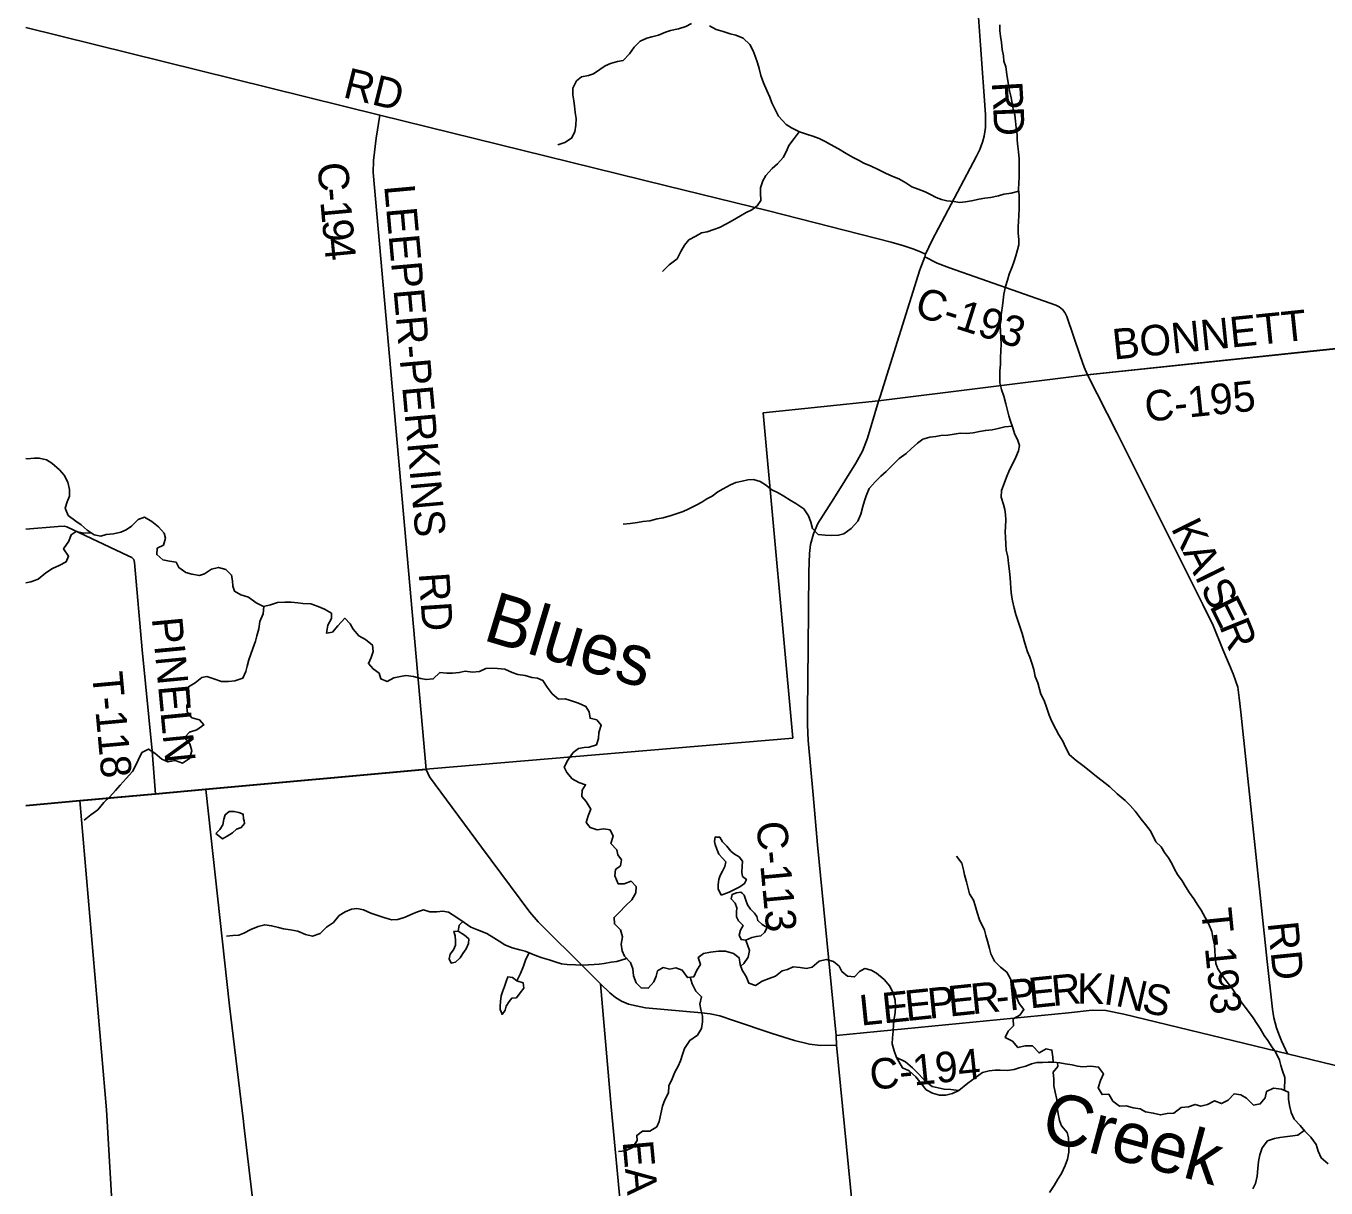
# Model space of a CAD drawing. Extents: x 114843 to 284848, y 317643 to 566895.
# Drawn here: x 114843 to 127623, y 502773 to 514195 of the extents above; entities that cross this region are included whole.
import ezdxf

# ---------------------------------------------------------------- set-up
doc = ezdxf.new("R2010")
doc.units = 0
for name, color, linetype in [('GM_X_County_Road', 7, 'Continuous'), ('GM_X_County_Road_Text', 7, 'Continuous'), ('GM_X_Minor_Lake', 7, 'Continuous'), ('GM_X_Minor_River', 7, 'Continuous'), ('GM_X_Minor_River_Text', 7, 'Continuous'), ('GM_X_Township', 7, 'Continuous'), ('GM_X_Township_Road', 7, 'Continuous'), ('GM_X_Township_Road_Text', 7, 'Continuous')]:
    doc.layers.add(name, color=color, linetype=linetype)

msp = doc.modelspace()

# ---------------------------------------------------------------- linework, layer by layer
at = {"layer": 'GM_X_County_Road'}
for p, q in [((123679, 511927), (123687, 511952)), ((116611, 506690), (118776, 506886)), ((115379, 506578), (116115, 506644)), ((116115, 506644), (116611, 506690)), ((122812, 504177), (122807, 504271))]:
    msp.add_line(p, q, dxfattribs=at)
for points in [[(123687, 511952), (123752, 512089), (124187, 512917), (124219, 512982), (124246, 513052), (124262, 513111), (124275, 513197), (124275, 513325), (124228, 514007), (124141, 515202)], [(114843, 514180), (116879, 513676), (118321, 513319), (121139, 512624), (122143, 512377), (123347, 512069), (123473, 512034), (123570, 512002), (123644, 511972), (123687, 511952)], [(118321, 513319), (118285, 513091), (118258, 512874), (118257, 512754), (118776, 506886)], [(123240, 510553), (123631, 511799), (123679, 511927)], [(123679, 511927), (123800, 511865), (123921, 511817), (124967, 511452), (125000, 511435), (125033, 511409), (125057, 511378), (125075, 511341), (125207, 510953), (125246, 510842), (125277, 510765)], [(125277, 510765), (127405, 510988), (129430, 511199)], [(122807, 504271), (122623, 506146), (122581, 506639), (122532, 507172), (122525, 507327), (122526, 507459), (122532, 508087), (122538, 508831), (122544, 509009), (122555, 509097), (122585, 509203), (122626, 509306), (122785, 509552), (123000, 509898), (123067, 510015), (123116, 510143), (123225, 510507), (123240, 510553)], [(118776, 506886), (118810, 506815), (119321, 506122), (119796, 505484), (119877, 505390), (120358, 504913), (120490, 504780), (120581, 504692), (120637, 504644), (120698, 504608), (120766, 504581), (120840, 504562), (120932, 504544), (121485, 504494), (121568, 504484), (121665, 504465), (121798, 504420), (122180, 504291), (122397, 504224), (122546, 504186), (122655, 504174), (122812, 504177)], [(114843, 506530), (115374, 506578), (115379, 506578)], [(121157, 497734), (120698, 502496), (120596, 503572), (120490, 504780)], [(122807, 504271), (125092, 504495), (125323, 504522), (125460, 504518), (125636, 504481), (127244, 504091), (128377, 503815), (128483, 503794), (128571, 503788), (128785, 503809), (128853, 503813), (128924, 503807), (128994, 503784), (129087, 503724), (129384, 503516), (129469, 503462), (129529, 503434), (129603, 503412), (129675, 503403), (129840, 503412), (130168, 503440)], [(124347, 491390), (123488, 497476), (123431, 497909), (123200, 500213), (122812, 504177)]]:
    msp.add_lwpolyline(points, dxfattribs=at)
at = {"layer": 'GM_X_Minor_Lake'}
for points in [[(116987, 506381), (116982, 506403), (116978, 506449), (116934, 506465), (116887, 506475), (116841, 506475), (116801, 506442), (116788, 506398), (116778, 506342), (116750, 506296), (116710, 506256)], [(116710, 506256), (116774, 506206), (116822, 506230), (116872, 506264), (116914, 506301), (116960, 506317), (116992, 506357), (116987, 506381)], [(121632, 506223), (121619, 506224), (121611, 506178), (121617, 506148), (121633, 506104), (121655, 506056), (121691, 506014), (121722, 505980), (121712, 505932), (121690, 505888), (121666, 505846), (121654, 505804), (121646, 505757), (121648, 505713), (121677, 505653)], [(121677, 505653), (121755, 505680), (121807, 505708), (121860, 505734), (121908, 505766), (121926, 505807), (121888, 505836), (121880, 505876), (121882, 505935), (121886, 505985), (121854, 506027), (121809, 506053), (121773, 506084), (121733, 506134), (121691, 506176), (121663, 506220), (121632, 506223)], [(121882, 505671), (121871, 505682), (121827, 505674), (121785, 505658), (121775, 505614), (121815, 505574), (121831, 505528), (121827, 505484), (121829, 505440), (121848, 505398), (121892, 505352), (121868, 505307), (121854, 505259), (121872, 505215), (121918, 505209)], [(121918, 505209), (121978, 505236), (122024, 505246), (122068, 505252), (122104, 505284), (122128, 505332), (122080, 505362), (122036, 505402), (122028, 505442), (122005, 505474), (121967, 505514), (121935, 505556), (121919, 505602), (121903, 505650), (121882, 505671)], [(119093, 505299), (119049, 505295), (119061, 505251), (119066, 505203), (119064, 505161), (119046, 505114), (119014, 505070), (119004, 505024), (119022, 504984), (119035, 504987)], [(119035, 504987), (119066, 504994), (119110, 505037), (119136, 505079), (119170, 505125), (119194, 505175), (119198, 505221), (119155, 505259), (119093, 505299)], [(119669, 504808), (119625, 504842), (119579, 504848), (119565, 504804), (119547, 504754), (119526, 504702), (119514, 504661), (119508, 504607), (119504, 504559), (119506, 504527), (119514, 504505)], [(119514, 504505), (119524, 504479), (119552, 504521), (119562, 504561), (119592, 504606), (119618, 504638), (119664, 504642), (119700, 504692), (119738, 504738), (119732, 504789), (119669, 504808)]]:
    msp.add_lwpolyline(points, dxfattribs=at)
at = {"layer": 'GM_X_Minor_River'}
for points in [[(121385, 514221), (121329, 514189), (121259, 514166), (121179, 514150), (121129, 514134), (121061, 514104), (120995, 514089), (120945, 514075), (120881, 514047), (120823, 513986), (120777, 513920), (120712, 513856), (120658, 513846), (120588, 513825), (120538, 513805), (120484, 513767), (120422, 513724), (120372, 513710), (120304, 513694), (120254, 513656), (120220, 513585), (120220, 513517), (120229, 513461), (120235, 513411), (120243, 513345), (120253, 513287), (120249, 513221), (120238, 513155), (120206, 513092), (120140, 513050), (120072, 513026)], [(124602, 512572), (124528, 512551), (124456, 512541), (124404, 512526), (124326, 512510), (124270, 512502), (124212, 512494), (124138, 512477), (124078, 512467), (124020, 512461), (123966, 512471), (123896, 512478), (123842, 512490), (123789, 512510), (123735, 512540), (123683, 512564), (123615, 512590), (123551, 512615), (123493, 512655), (123424, 512693), (123364, 512717), (123294, 512749), (123222, 512785), (123152, 512816), (123080, 512848), (123027, 512876), (122975, 512902), (122907, 512942), (122829, 512988), (122751, 513029), (122698, 513061), (122640, 513089), (122578, 513113), (122526, 513127), (122446, 513155), (122368, 513194), (122315, 513228), (122239, 513310), (122205, 513380), (122174, 513440), (122154, 513496), (122126, 513562), (122094, 513636), (122067, 513710), (122049, 513778), (122033, 513833), (122011, 513899), (121990, 513951), (121958, 514013), (121892, 514077), (121822, 514106), (121764, 514118), (121698, 514140), (121629, 514162), (121561, 514198)], [(124549, 509902), (124573, 509958), (124599, 510018), (124611, 510070), (124589, 510130), (124564, 510180), (124542, 510256), (124520, 510312), (124506, 510364), (124493, 510416), (124477, 510482), (124455, 510558), (124433, 510623), (124416, 510689), (124418, 510755), (124418, 510805), (124422, 510867), (124424, 510937), (124425, 511003), (124429, 511069), (124427, 511134), (124423, 511198), (124421, 511252), (124424, 511306), (124434, 511378), (124444, 511444), (124448, 511500), (124457, 511559), (124473, 511633), (124493, 511697), (124509, 511755), (124537, 511829), (124558, 511882), (124574, 511936), (124590, 511994), (124602, 512044), (124602, 512094), (124597, 512162), (124597, 512222), (124601, 512272), (124603, 512333), (124605, 512397), (124606, 512463), (124606, 512533), (124600, 512587), (124602, 512655), (124606, 512707), (124607, 512759), (124605, 512810), (124605, 512888), (124601, 512958), (124594, 513010), (124588, 513072), (124586, 513124), (124578, 513194), (124570, 513260), (124563, 513323), (124549, 513377), (124539, 513437), (124523, 513505), (124510, 513559), (124498, 513635), (124484, 513717), (124476, 513793), (124457, 513851), (124451, 513903), (124441, 513963), (124433, 514034), (124422, 514094), (124418, 514148), (124418, 514208)], [(122444, 513155), (122394, 513088), (122342, 513022), (122320, 512966), (122287, 512902), (122231, 512839), (122179, 512795), (122117, 512727), (122085, 512674), (122065, 512604), (122064, 512554), (122068, 512480), (122030, 512426), (121978, 512387), (121924, 512361), (121866, 512329), (121790, 512282), (121730, 512250), (121660, 512216), (121606, 512196), (121540, 512173), (121484, 512161), (121428, 512129), (121360, 512093), (121315, 512040), (121279, 511978), (121243, 511908), (121167, 511847), (121099, 511781)], [(124540, 510260), (124466, 510254), (124400, 510238), (124340, 510227), (124274, 510219), (124218, 510209), (124154, 510197), (124088, 510190), (124026, 510192), (123966, 510182), (123904, 510172), (123838, 510170), (123786, 510161), (123728, 510155), (123658, 510133), (123608, 510095), (123546, 510040), (123496, 509992), (123426, 509944), (123360, 509877), (123298, 509817), (123248, 509769), (123195, 509718), (123131, 509650), (123103, 509576), (123087, 509526), (123069, 509471), (123050, 509395), (123020, 509327), (122954, 509255), (122884, 509204), (122832, 509190), (122764, 509186), (122698, 509190), (122630, 509197), (122574, 509257), (122559, 509319), (122537, 509381), (122489, 509449), (122410, 509503), (122354, 509533), (122294, 509575), (122236, 509607), (122176, 509637), (122114, 509686), (122059, 509718), (121995, 509738), (121939, 509734), (121885, 509722), (121821, 509709), (121769, 509685), (121697, 509647), (121645, 509615), (121589, 509574), (121535, 509548), (121486, 509516), (121430, 509486), (121352, 509445), (121302, 509423), (121244, 509403), (121184, 509382), (121106, 509360), (121048, 509352), (120976, 509332), (120908, 509325), (120854, 509315), (120784, 509305), (120712, 509299)], [(115829, 509244), (115777, 509218), (115703, 509204), (115631, 509196), (115579, 509181), (115513, 509195), (115445, 509239), (115387, 509291), (115334, 509329), (115258, 509385), (115228, 509457), (115248, 509519), (115270, 509575), (115271, 509639), (115255, 509711), (115219, 509779), (115171, 509833), (115098, 509897), (115046, 509929), (114974, 509947), (114924, 509948), (114854, 509942), (114843, 509944)], [(127215, 503732), (127218, 503860), (127196, 503926), (127178, 503978), (127165, 504028), (127127, 504110), (127089, 504160), (127051, 504222), (127016, 504272), (126976, 504340), (126944, 504390), (126908, 504444), (126872, 504494), (126827, 504550), (126789, 504602), (126749, 504658), (126701, 504734), (126652, 504797), (126604, 504859), (126560, 504927), (126540, 504981), (126533, 505051), (126531, 505104), (126527, 505162), (126511, 505234), (126499, 505294), (126472, 505366), (126434, 505432), (126396, 505504), (126362, 505554), (126323, 505614), (126281, 505674), (126243, 505736), (126209, 505792), (126164, 505854), (126134, 505908), (126106, 505962), (126074, 506018), (126034, 506072), (126001, 506126), (125949, 506177), (125923, 506231), (125893, 506287), (125847, 506345), (125806, 506397), (125746, 506477), (125698, 506533), (125648, 506583), (125569, 506647), (125499, 506715), (125423, 506775), (125366, 506817), (125296, 506878), (125234, 506926), (125168, 506976), (125100, 507030), (125061, 507106), (125035, 507166), (124997, 507226), (124967, 507284), (124926, 507358), (124902, 507420), (124876, 507498), (124852, 507564), (124821, 507626), (124789, 507738), (124765, 507800), (124750, 507870), (124732, 507932), (124712, 507992), (124690, 508043), (124672, 508095), (124655, 508151), (124635, 508223), (124609, 508303), (124591, 508361), (124574, 508411), (124556, 508473), (124540, 508543), (124532, 508601), (124526, 508663), (124521, 508727), (124515, 508803), (124509, 508863), (124501, 508913), (124494, 508976), (124480, 509044), (124476, 509102), (124472, 509170), (124470, 509222), (124471, 509272), (124475, 509342), (124473, 509392), (124465, 509442), (124451, 509492), (124430, 509562), (124434, 509629), (124460, 509699), (124482, 509759), (124512, 509831), (124549, 509902)], [(120171, 506978), (120223, 507053), (120274, 507093), (120331, 507103), (120381, 507107), (120451, 507128), (120472, 507190), (120476, 507252), (120498, 507322), (120454, 507374), (120388, 507390), (120379, 507452), (120347, 507506), (120273, 507538), (120197, 507565), (120145, 507581), (120079, 507579), (120016, 507631), (119966, 507697), (119924, 507761), (119872, 507783), (119816, 507790), (119750, 507812), (119678, 507822), (119621, 507840), (119549, 507872), (119479, 507881), (119415, 507883), (119365, 507881), (119301, 507849), (119231, 507842), (119161, 507852), (119103, 507840), (119035, 507832), (118979, 507833), (118913, 507839), (118847, 507777), (118777, 507770), (118725, 507780), (118653, 507802), (118577, 507810), (118525, 507800), (118459, 507787), (118393, 507753), (118330, 507777), (118314, 507833), (118256, 507875), (118210, 507927), (118236, 507987), (118255, 508045), (118249, 508109), (118181, 508163), (118115, 508199), (118059, 508267), (118030, 508319), (117978, 508373), (117908, 508298), (117856, 508236), (117796, 508228), (117810, 508304), (117846, 508372), (117848, 508422), (117778, 508462), (117715, 508490), (117643, 508514), (117565, 508517), (117515, 508525), (117449, 508533), (117387, 508531), (117317, 508528), (117247, 508506), (117179, 508488), (117107, 508524), (117031, 508580), (116956, 508605), (116892, 508639), (116876, 508689), (116874, 508741), (116864, 508797), (116807, 508851), (116735, 508873), (116667, 508857), (116599, 508810), (116549, 508794), (116475, 508806), (116415, 508824), (116347, 508872), (116319, 508926), (116255, 508935), (116189, 508947), (116128, 508999), (116132, 509061), (116194, 509093), (116216, 509160), (116202, 509210), (116147, 509272), (116079, 509323), (116009, 509367), (115947, 509345), (115881, 509279), (115829, 509244)], [(115484, 509214), (115411, 509209), (115337, 509226), (115287, 509194), (115265, 509130), (115213, 509056), (115262, 508984), (115238, 508927), (115170, 508891), (115104, 508861), (115038, 508819), (114964, 508758), (114890, 508732), (114843, 508723)], [(117180, 508488), (117175, 508416), (117143, 508343), (117132, 508269), (117114, 508201), (117098, 508147), (117074, 508075), (117054, 508020), (117035, 507964), (117019, 507904), (117005, 507850), (116975, 507786), (116895, 507757), (116833, 507751), (116765, 507753), (116691, 507779), (116621, 507800), (116571, 507792), (116507, 507740), (116441, 507700), (116443, 507637), (116451, 507567), (116424, 507511), (116426, 507455), (116474, 507393), (116548, 507375), (116590, 507325), (116524, 507275), (116450, 507255), (116401, 507200), (116453, 507138), (116473, 507070), (116449, 506994), (116383, 506948), (116311, 506976), (116239, 506961), (116179, 506987), (116111, 507047), (116049, 507087), (115981, 507053), (115947, 506978), (115921, 506922), (115891, 506866), (115827, 506799), (115770, 506733), (115722, 506681), (115666, 506618), (115608, 506562), (115548, 506490), (115482, 506441), (115414, 506389)], [(123399, 504055), (123377, 504121), (123359, 504189), (123361, 504249), (123367, 504313), (123372, 504379), (123378, 504435), (123386, 504497), (123390, 504554), (123386, 504618), (123367, 504688), (123335, 504756), (123279, 504824), (123205, 504884), (123152, 504913), (123088, 504929), (123036, 504901), (122988, 504847), (122920, 504854), (122864, 504902), (122836, 504954), (122782, 504998), (122710, 505018), (122642, 505004), (122570, 504945), (122516, 504931), (122452, 504941), (122386, 504947), (122328, 504922), (122278, 504906), (122212, 504856), (122148, 504832), (122080, 504807), (122016, 504765), (121950, 504785), (121923, 504851), (121885, 504915), (121865, 504969), (121853, 505037), (121799, 505079), (121720, 505100), (121650, 505102), (121572, 505090), (121502, 505078), (121452, 505039), (121473, 504969), (121437, 504913), (121407, 504849), (121345, 504841), (121295, 504913), (121230, 504936), (121172, 504924), (121108, 504940), (121050, 504906), (121037, 504856), (121015, 504799), (120961, 504737), (120889, 504739), (120843, 504789), (120816, 504857), (120810, 504927), (120786, 504991), (120726, 505053), (120705, 505103), (120693, 505171), (120707, 505241), (120687, 505311), (120628, 505369), (120624, 505433), (120676, 505483), (120736, 505546), (120798, 505604), (120838, 505674), (120843, 505736), (120793, 505788), (120725, 505764), (120663, 505764), (120633, 505840), (120639, 505904), (120689, 505940), (120696, 505998), (120660, 506048), (120650, 506098), (120594, 506160), (120614, 506230), (120585, 506294), (120523, 506304), (120457, 506294), (120389, 506316), (120351, 506366), (120369, 506432), (120395, 506498), (120350, 506572), (120308, 506622), (120312, 506682), (120344, 506736), (120278, 506760), (120213, 506794), (120161, 506856), (120135, 506908), (120171, 506978)], [(124941, 504010), (124937, 504060), (124929, 504128), (124871, 504140), (124803, 504100), (124736, 504172), (124666, 504171), (124594, 504153), (124540, 504217), (124470, 504253), (124498, 504313), (124550, 504367), (124549, 504435), (124613, 504472), (124653, 504526), (124607, 504588), (124581, 504650), (124569, 504704), (124552, 504756), (124522, 504830), (124484, 504896), (124424, 504944), (124363, 505002), (124329, 505076), (124315, 505128), (124295, 505200), (124280, 505256), (124266, 505306), (124218, 505410), (124194, 505480), (124175, 505550), (124159, 505602), (124119, 505666), (124105, 505716), (124089, 505784), (124070, 505850), (124058, 505902), (124042, 505966), (123990, 506034)], [(120748, 505030), (120650, 505000), (120596, 504994), (120528, 504980), (120478, 504972), (120428, 504969), (120374, 504967), (120297, 504963), (120245, 504965), (120163, 504970), (120109, 504978), (120055, 504994), (119985, 505016), (119917, 505036), (119861, 505055), (119807, 505077), (119751, 505101), (119698, 505113), (119622, 505135), (119550, 505163), (119494, 505198), (119442, 505232), (119372, 505276), (119283, 505312), (119215, 505336), (119149, 505383), (119079, 505433), (118997, 505483), (118941, 505493), (118882, 505487), (118814, 505488), (118750, 505506), (118692, 505486), (118636, 505464), (118570, 505435), (118498, 505411), (118438, 505409), (118372, 505428), (118302, 505452), (118232, 505474), (118162, 505506), (118096, 505520), (118044, 505515), (117980, 505487), (117922, 505453), (117866, 505382), (117798, 505338), (117736, 505276), (117660, 505249), (117590, 505265), (117514, 505297), (117444, 505309), (117376, 505322), (117324, 505332), (117257, 505350), (117191, 505360), (117125, 505342), (117053, 505313), (116985, 505279), (116934, 505259), (116877, 505254), (116813, 505250)], [(119138, 505391), (119103, 505357), (119093, 505299)], [(121871, 504954), (121899, 504979), (121941, 505043), (121955, 505109), (121918, 505209)], [(119789, 505085), (119757, 505023), (119733, 504953), (119703, 504883), (119669, 504808)], [(121372, 504844), (121393, 504779), (121429, 504709), (121484, 504653), (121466, 504579), (121478, 504529), (121492, 504461), (121492, 504406), (121485, 504340), (121443, 504274), (121369, 504224), (121315, 504143), (121297, 504085), (121277, 504023), (121254, 503969), (121222, 503913), (121196, 503846), (121164, 503778), (121158, 503708), (121123, 503640), (121101, 503576), (121085, 503503), (121069, 503427), (121045, 503375), (120975, 503331), (120903, 503332), (120847, 503290), (120852, 503240), (120804, 503170), (120736, 503139), (120668, 503133)], [(123399, 504055), (123460, 503953), (123524, 503923), (123592, 503867), (123644, 503799), (123691, 503739), (123755, 503705), (123823, 503686), (123887, 503686), (123951, 503702), (124013, 503732)], [(124013, 503732), (123935, 503742), (123869, 503744), (123811, 503756), (123751, 503769), (123682, 503823), (123624, 503889), (123558, 503955), (123490, 504013), (123399, 504055)], [(125179, 503969), (125127, 503985), (125059, 503995), (125007, 504002), (124945, 504010), (124893, 504010), (124837, 504006), (124781, 504008), (124727, 503993), (124673, 503971), (124607, 503955), (124557, 503937), (124489, 503928), (124419, 503932), (124369, 503932), (124313, 503924), (124245, 503907), (124173, 503855), (124103, 503803), (124013, 503732)], [(124984, 504005), (124985, 503966), (124941, 503912), (124946, 503844), (124948, 503778), (124960, 503714), (124978, 503644), (124981, 503565), (124991, 503503), (125003, 503435), (125023, 503385), (125079, 503319), (125092, 503267), (125094, 503201), (125096, 503125), (125080, 503055), (125058, 502993), (125023, 502914), (124985, 502860), (124949, 502798), (124905, 502728)], [(127643, 503010), (127575, 503068), (127547, 503134), (127526, 503202), (127474, 503274), (127414, 503333), (127368, 503387), (127311, 503449), (127279, 503515), (127263, 503583), (127253, 503645), (127254, 503716), (127184, 503745), (127106, 503753), (127038, 503723), (127024, 503659), (126976, 503600), (126910, 503588), (126842, 503656), (126786, 503688), (126720, 503700), (126660, 503635), (126596, 503603), (126526, 503629), (126458, 503595), (126392, 503578), (126338, 503594), (126270, 503572), (126198, 503564), (126128, 503507), (126062, 503505), (125996, 503491), (125924, 503509), (125848, 503522), (125795, 503552), (125727, 503560), (125659, 503582), (125593, 503576), (125527, 503627), (125487, 503695), (125421, 503691), (125384, 503759), (125406, 503831), (125434, 503896), (125388, 503962), (125310, 503969), (125232, 503965), (125179, 503969)], [(127409, 503339), (127346, 503291), (127270, 503281), (127218, 503275), (127168, 503269), (127116, 503260), (127048, 503236), (126994, 503168), (126972, 503100), (126960, 503033), (126954, 502965), (126947, 502889), (126929, 502817), (126903, 502765)]]:
    msp.add_lwpolyline(points, dxfattribs=at)
at = {"layer": 'GM_X_Township'}
for points in [[(136297, 532875), (136236, 529293), (136242, 527957), (136280, 524338), (136281, 522432), (136288, 520305), (136273, 520161), (136254, 519186), (136279, 515744), (135818, 515702), (132163, 515345), (129072, 515040), (129429, 511202), (127404, 510991), (125276, 510767), (123224, 510510), (122089, 510391), (122381, 507195), (118814, 506892), (118775, 506889), (116609, 506693), (116114, 506647), (115373, 506581), (114843, 506533)], [(118509, 479982), (117715, 485492), (117023, 490557), (116300, 497372), (116137, 497358), (115822, 500329), (115635, 503540), (115373, 506581), (116114, 506647), (116609, 506693), (118775, 506889), (118814, 506892), (122381, 507195), (122089, 510391), (123224, 510510), (125276, 510767), (127404, 510991), (129429, 511202), (129072, 515040), (132163, 515345), (135818, 515702), (136279, 515744)], [(114843, 506533), (115373, 506581), (115635, 503540), (115822, 500329), (116137, 497358), (116300, 497372), (117023, 490557), (117715, 485492), (118509, 479982), (118517, 479929), (118526, 479866), (118920, 477051), (118986, 476383), (119167, 475360), (119170, 475341), (119480, 473036), (117042, 472937), (117092, 470938), (115081, 470755), (114843, 471114)]]:
    msp.add_lwpolyline(points, dxfattribs=at)
at = {"layer": 'GM_X_Township_Road'}
for p, q in [((115161, 509274), (114843, 509249)), ((116611, 506690), (116115, 506644))]:
    msp.add_line(p, q, dxfattribs=at)
for points in [[(127244, 504091), (127185, 504221), (127158, 504285), (127135, 504348), (127109, 504446), (127096, 504530), (127046, 504998), (126786, 507449), (126770, 507591), (126757, 507697), (126711, 507826), (126610, 508065), (126513, 508303), (126413, 508507), (125979, 509374), (125568, 510198), (125277, 510765)], [(116115, 506644), (116082, 507071), (115986, 508064), (115911, 508923), (115902, 508950), (115882, 508970), (115847, 508986), (115245, 509271), (115219, 509279), (115161, 509274)], [(116981, 503426), (116844, 504564), (116611, 506690)], [(118720, 499568), (118525, 501683), (118521, 501744), (118509, 501789), (118473, 501809), (118423, 501812), (117286, 501686), (117240, 501686), (117204, 501699), (117181, 501736), (117170, 501813), (116985, 503389), (116981, 503426)]]:
    msp.add_lwpolyline(points, dxfattribs=at)

# ---------------------------------------------------------------- texts
at = {"layer": 'GM_X_County_Road_Text'}
for s, height, rotation, p in [('RD', 300, 346.137, (117949, 513497)), ('R', 300, 273.3978, (124337, 513642)), ('D', 300, 272.451, (124351, 513397)), ('C', 300, 273.2334, (117711, 512849)), ('LEEPER-PERKINS', 299.99, 275.1183, (118364, 512625)), ('-', 300, 274.9303, (117725, 512594)), ('1', 300, 275.2743, (117736, 512469)), ('9', 300, 275.402, (117753, 512284)), ('4', 300, 275.4415, (117770, 512100)), ('C-193', 300, 342.4975, (123565, 511352)), ('BONNETT', 300, 5.8578, (125538, 510915)), ('C-195', 300, 5.9285, (125855, 510303)), ('RD', 300, 273.8638, (118704, 508815)), ('C-113', 300, 275.354, (122022, 506366)), ('R', 300, 5.8518, (124145, 504480)), ('P', 300, 5.8547, (124513, 504517)), ('E', 300, 5.8531, (124714, 504538)), ('R', 300, 5.5695, (124937, 504561)), ('K', 300, 359.3871, (125174, 504584)), ('I', 300, 351.6735, (125427, 504582)), ('N', 300, 347.3968, (125543, 504566)), ('L', 300, 5.853, (123051, 504368)), ('E', 300, 5.8488, (123274, 504390)), ('E', 300, 5.8523, (123497, 504413)), ('P', 300, 5.8499, (123721, 504436)), ('E', 300, 5.8524, (123922, 504457)), ('S', 300, 346.9162, (125800, 504508)), ('-', 300, 5.844, (124390, 504505)), ('C-194', 300, 5.9295, (123152, 503736)), ('EASTON', 300, 275.246, (120707, 503229))]:
    msp.add_text(s, height=height, rotation=rotation, dxfattribs=at).set_placement(p)
at = {"layer": 'GM_X_Minor_River_Text'}
for s, rotation, p in [('Blues', 343.2503, (119323, 508163)), ('Creek', 345.0545, (124800, 503256))]:
    msp.add_text(s, height=500, rotation=rotation, dxfattribs=at).set_placement(p)
at = {"layer": 'GM_X_Township_Road_Text'}
for s, rotation, p in [('K', 296.1971, (126095, 509260)), ('A', 296.2007, (126211, 509023)), ('I', 296.2127, (126328, 508786)), ('S', 296.421, (126383, 508675)), ('E', 296.4525, (126473, 508493)), ('R', 292.0477, (126570, 508298)), ('PINE', 275.3798, (116079, 508373)), ('T-118', 275.1968, (115492, 507835)), ('LN', 275.5593, (116165, 507450)), ('T-193', 275.7316, (126394, 505511)), ('RD', 275.826, (127049, 505380))]:
    msp.add_text(s, height=300, rotation=rotation, dxfattribs=at).set_placement(p)

doc.saveas('drawing.dxf')
